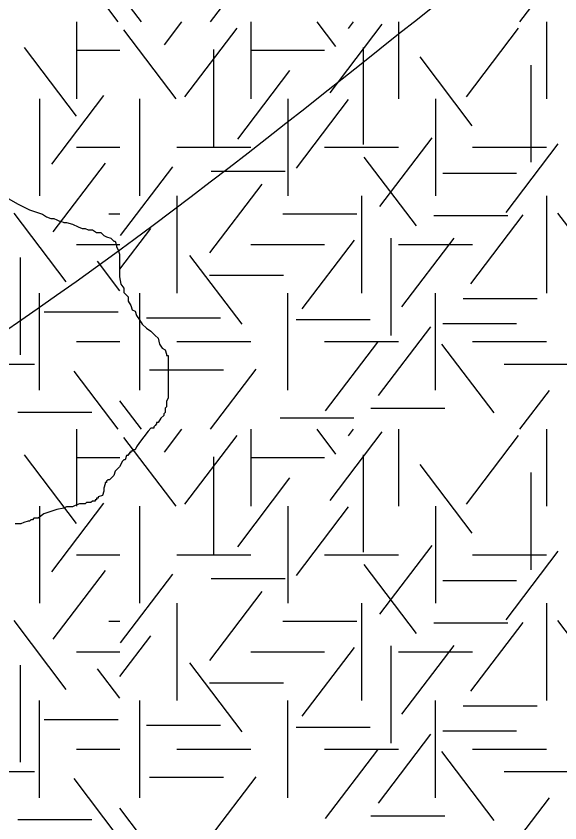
# Model space of a CAD drawing. Extents: x 419101 to 420177, y 4451541 to 4452254.
# Drawn here: x 419921.41 to 419931.29, y 4451551.73 to 4451566.39 of the extents above; entities that cross this region are included whole.
import ezdxf

# ---------------------------------------------------------------- set-up
doc = ezdxf.new("R2010")
doc.units = 0
for name, color, linetype in [('3_HALİHAZIR', 7, 'Continuous'), ('Level 3', 7, 'Continuous'), ('Level 41', 7, 'Continuous')]:
    doc.layers.add(name, color=color, linetype=linetype)

msp = doc.modelspace()

# ---------------------------------------------------------------- linework, layer by layer
at = {"layer": '3_HALİHAZIR'}
for points in [[(419823.158, 4451549.789), (419823.164, 4451549.79), (419829.854, 4451552.83), (419838.324, 4451557.73), (419864.054, 4451568.471), (419874.464, 4451571.841), (419888.954, 4451576.141), (419895.924, 4451578.691), (419906.074, 4451583.863), (419936.516, 4451595.874), (419942.649, 4451595.582)], [(419868.593, 4451543.65), (419885.874, 4451549.01), (419897.697, 4451550.796), (419903.814, 4451552.689), (419917.785, 4451558.531), (419940.385, 4451574.598), (419942.375, 4451575.629)]]:
    msp.add_spline(points, degree=3, dxfattribs=at)
at = {"layer": 'Level 3'}
for points in [[(419921.262, 4451563.082), (419921.443, 4451562.978), (419921.651, 4451562.874), (419921.884, 4451562.796), (419921.962, 4451562.744), (419922.04, 4451562.718), (419922.092, 4451562.718), (419922.144, 4451562.692), (419922.195, 4451562.666), (419922.221, 4451562.666), (419922.273, 4451562.64), (419922.325, 4451562.64), (419922.429, 4451562.614), (419922.533, 4451562.562), (419922.61, 4451562.536), (419922.662, 4451562.536), (419922.714, 4451562.51), (419922.766, 4451562.51), (419922.792, 4451562.51), (419922.87, 4451562.459), (419922.948, 4451562.459), (419923, 4451562.407), (419923.051, 4451562.381), (419923.129, 4451562.355), (419923.181, 4451562.303), (419923.207, 4451562.303), (419923.233, 4451562.225), (419923.233, 4451562.199), (419923.259, 4451562.147), (419923.285, 4451562.069), (419923.285, 4451562.043), (419923.285, 4451561.965), (419923.285, 4451561.913), (419923.285, 4451561.835), (419923.285, 4451561.809), (419923.285, 4451561.731), (419923.285, 4451561.654), (419923.311, 4451561.524), (419923.363, 4451561.446), (419923.363, 4451561.368), (419923.441, 4451561.29), (419923.441, 4451561.212), (419923.492, 4451561.134), (419923.518, 4451561.056), (419923.57, 4451561.03), (419923.596, 4451560.952), (419923.648, 4451560.874), (419923.7, 4451560.797), (419923.778, 4451560.719), (419923.856, 4451560.667), (419923.907, 4451560.615), (419923.933, 4451560.589), (419923.985, 4451560.537), (419924.011, 4451560.433), (419924.063, 4451560.355), (419924.115, 4451560.329), (419924.141, 4451560.251), (419924.141, 4451560.225), (419924.167, 4451560.225), (419924.167, 4451560.199), (419924.167, 4451560.173), (419924.167, 4451560.121), (419924.167, 4451560.018), (419924.167, 4451559.966), (419924.167, 4451559.888), (419924.167, 4451559.81), (419924.167, 4451559.732), (419924.167, 4451559.654), (419924.167, 4451559.576), (419924.167, 4451559.524), (419924.167, 4451559.446), (419924.141, 4451559.394), (419924.141, 4451559.29), (419924.115, 4451559.264), (419924.115, 4451559.187), (419924.089, 4451559.161), (419924.089, 4451559.135), (419924.037, 4451559.083), (419923.985, 4451559.005), (419923.959, 4451559.005), (419923.959, 4451558.979), (419923.933, 4451558.953), (419923.907, 4451558.927), (419923.907, 4451558.901), (419923.882, 4451558.901), (419923.856, 4451558.901)], [(419923.856, 4451558.901), (419923.804, 4451558.849), (419923.648, 4451558.641), (419923.596, 4451558.563), (419923.57, 4451558.511), (419923.544, 4451558.511), (419923.518, 4451558.485), (419923.492, 4451558.485), (419923.492, 4451558.459), (419923.466, 4451558.459), (419923.466, 4451558.433), (419923.441, 4451558.433), (419923.441, 4451558.407), (419923.415, 4451558.407), (419923.389, 4451558.33), (419923.363, 4451558.33), (419923.337, 4451558.304), (419923.285, 4451558.2), (419923.207, 4451558.122), (419923.181, 4451558.044), (419923.103, 4451557.966), (419923.077, 4451557.966), (419923.051, 4451557.94), (419923.051, 4451557.914), (419923.025, 4451557.914), (419923.025, 4451557.888), (419923, 4451557.81), (419923, 4451557.758), (419922.974, 4451557.68), (419922.896, 4451557.654), (419922.896, 4451557.628), (419922.87, 4451557.628), (419922.87, 4451557.602), (419922.844, 4451557.602), (419922.844, 4451557.576), (419922.818, 4451557.576), (419922.792, 4451557.576), (419922.766, 4451557.551), (419922.74, 4451557.551), (419922.714, 4451557.551), (419922.688, 4451557.551), (419922.662, 4451557.525), (419922.636, 4451557.525), (419922.61, 4451557.525), (419922.584, 4451557.525), (419922.559, 4451557.525), (419922.481, 4451557.499), (419922.429, 4451557.473), (419922.351, 4451557.473), (419922.325, 4451557.473), (419922.273, 4451557.447), (419922.144, 4451557.421), (419921.91, 4451557.343), (419921.806, 4451557.265), (419921.728, 4451557.265), (419921.703, 4451557.239), (419921.677, 4451557.239), (419921.651, 4451557.213), (419921.625, 4451557.213), (419921.547, 4451557.187), (419921.495, 4451557.161), (419921.469, 4451557.161), (419921.443, 4451557.161), (419921.417, 4451557.161), (419921.391, 4451557.161)]]:
    msp.add_lwpolyline(points, dxfattribs=at)
at = {"layer": 'Level 41'}
for p, q in [((419923.264, 4451566.292), (419922.462, 4451567.348)), ((419924.94, 4451566.292), (419925.769, 4451567.383)), ((419930.56, 4451566.292), (419931.097, 4451566.998)), ((419923.687, 4451566.292), (419923.293, 4451566.81)), ((419922.505, 4451566.292), (419922.505, 4451564.894)), ((419922.505, 4451566.292), (419922.505, 4451564.894)), ((419924.103, 4451565.875), (419924.42, 4451566.292)), ((419925.669, 4451566.292), (419925.669, 4451564.894)), ((419927.218, 4451565.84), (419926.874, 4451566.292)), ((419927.111, 4451564.998), (419928.061, 4451566.248)), ((419927.444, 4451566.172), (419927.535, 4451566.292)), ((419928.355, 4451566.292), (419928.355, 4451564.894)), ((419931.041, 4451566.292), (419931.041, 4451564.894)), ((419924.314, 4451564.894), (419923.365, 4451566.144)), ((419924.474, 4451564.929), (419925.423, 4451566.179)), ((419929.588, 4451564.929), (419930.537, 4451566.179)), ((419922.506, 4451564.578), (419921.557, 4451565.827)), ((419924.994, 4451565.79), (419924.994, 4451564.023)), ((419927.711, 4451565.825), (419927.711, 4451564.058)), ((419922.505, 4451565.778), (419923.293, 4451565.778)), ((419925.669, 4451565.778), (419927.012, 4451565.778)), ((419929.695, 4451564.403), (419928.746, 4451565.652)), ((419930.759, 4451565.504), (419930.759, 4451563.737)), ((419925.434, 4451564.157), (419926.383, 4451565.407)), ((419922.054, 4451563.701), (419923.003, 4451564.951)), ((419921.834, 4451564.894), (419921.834, 4451563.127)), ((419921.834, 4451564.894), (419921.834, 4451563.127)), ((419923.655, 4451563.127), (419923.655, 4451564.894)), ((419926.341, 4451564.894), (419926.341, 4451563.127)), ((419926.5, 4451563.632), (419927.449, 4451564.882)), ((419929.027, 4451564.894), (419929.027, 4451563.127)), ((419928.017, 4451562.931), (419928.968, 4451564.18)), ((419930.308, 4451562.826), (419931.257, 4451564.076)), ((419922.505, 4451564.01), (419923.293, 4451564.01)), ((419924.326, 4451564.01), (419925.669, 4451564.01)), ((419927.012, 4451564.01), (419928.355, 4451564.01)), ((419929.698, 4451564.01), (419931.041, 4451564.01)), ((419928.683, 4451562.581), (419927.733, 4451563.83)), ((419922.08, 4451562.475), (419923.03, 4451563.724)), ((419923.303, 4451562.406), (419924.252, 4451563.655)), ((419924.95, 4451563.576), (419926.293, 4451563.576)), ((419929.158, 4451563.54), (419930.501, 4451563.54)), ((419924.928, 4451562.089), (419925.877, 4451563.339)), ((419924.326, 4451563.127), (419924.326, 4451561.36)), ((419927.684, 4451563.127), (419927.684, 4451561.36)), ((419931.041, 4451563.127), (419931.041, 4451561.36)), ((419922.319, 4451561.563), (419921.37, 4451562.812)), ((419923.089, 4451562.803), (419923.293, 4451562.803)), ((419926.256, 4451562.803), (419927.599, 4451562.803)), ((419928.998, 4451562.77), (419930.341, 4451562.77)), ((419929.668, 4451561.529), (419930.618, 4451562.779)), ((419932.198, 4451561.563), (419931.249, 4451562.812)), ((419923.293, 4451561.797), (419923.852, 4451562.533)), ((419926.605, 4451561.073), (419927.555, 4451562.323)), ((419928.216, 4451562.355), (419928.216, 4451560.587)), ((419928.416, 4451561.109), (419929.365, 4451562.358)), ((419922.505, 4451562.243), (419923.293, 4451562.243)), ((419925.669, 4451562.243), (419927.012, 4451562.243)), ((419928.355, 4451562.243), (419929.698, 4451562.243)), ((419921.48, 4451562.005), (419921.48, 4451560.237)), ((419925.513, 4451560.792), (419924.564, 4451562.042)), ((419923.293, 4451561.403), (419922.887, 4451561.937)), ((419924.923, 4451561.683), (419926.266, 4451561.683)), ((419921.834, 4451559.592), (419921.834, 4451561.36)), ((419923.655, 4451559.592), (419923.655, 4451561.36)), ((419926.341, 4451559.592), (419926.341, 4451561.36)), ((419929.027, 4451559.592), (419929.027, 4451561.36)), ((419929.532, 4451561.262), (419930.875, 4451561.262)), ((419921.916, 4451561.017), (419923.259, 4451561.017)), ((419923.778, 4451560.911), (419925.121, 4451560.911)), ((419926.495, 4451560.877), (419927.838, 4451560.877)), ((419929.158, 4451560.806), (419930.501, 4451560.806)), ((419927.991, 4451559.495), (419928.94, 4451560.745)), ((419922.505, 4451560.476), (419923.293, 4451560.476)), ((419924.326, 4451560.476), (419925.669, 4451560.476)), ((419927.012, 4451560.476), (419928.355, 4451560.476)), ((419927.031, 4451559.216), (419927.98, 4451560.465)), ((419930.094, 4451559.181), (419929.144, 4451560.43)), ((419929.698, 4451560.476), (419931.041, 4451560.476)), ((419920.398, 4451560.069), (419921.741, 4451560.069)), ((419930.277, 4451560.069), (419931.62, 4451560.069)), ((419923.264, 4451558.883), (419922.462, 4451559.939)), ((419923.832, 4451559.965), (419925.174, 4451559.965)), ((419924.94, 4451558.883), (419925.769, 4451559.974)), ((419930.56, 4451558.883), (419931.097, 4451559.589)), ((419923.687, 4451558.883), (419923.293, 4451559.401)), ((419921.437, 4451559.195), (419922.78, 4451559.195)), ((419927.854, 4451559.264), (419929.197, 4451559.264)), ((419926.202, 4451559.089), (419927.545, 4451559.089)), ((419922.505, 4451558.883), (419922.505, 4451557.485)), ((419922.505, 4451558.883), (419922.505, 4451557.485)), ((419924.103, 4451558.466), (419924.42, 4451558.883)), ((419924.474, 4451557.52), (419925.423, 4451558.77)), ((419925.669, 4451558.883), (419925.669, 4451557.485)), ((419927.218, 4451558.431), (419926.874, 4451558.883)), ((419927.111, 4451557.589), (419928.061, 4451558.839)), ((419927.444, 4451558.763), (419927.535, 4451558.883)), ((419928.355, 4451558.883), (419928.355, 4451557.485)), ((419929.588, 4451557.52), (419930.537, 4451558.77)), ((419931.041, 4451558.883), (419931.041, 4451557.485)), ((419924.314, 4451557.485), (419923.365, 4451558.735)), ((419922.506, 4451557.169), (419921.557, 4451558.418)), ((419922.505, 4451558.369), (419923.293, 4451558.369)), ((419924.994, 4451558.381), (419924.994, 4451556.614)), ((419925.669, 4451558.369), (419927.012, 4451558.369)), ((419927.711, 4451558.416), (419927.711, 4451556.649)), ((419929.695, 4451556.994), (419928.746, 4451558.243)), ((419930.759, 4451558.095), (419930.759, 4451556.328)), ((419925.434, 4451556.748), (419926.383, 4451557.998)), ((419921.834, 4451557.485), (419921.834, 4451555.718)), ((419921.834, 4451557.485), (419921.834, 4451555.718)), ((419922.054, 4451556.292), (419923.003, 4451557.542)), ((419923.655, 4451555.718), (419923.655, 4451557.485)), ((419926.341, 4451557.485), (419926.341, 4451555.718)), ((419926.5, 4451556.223), (419927.449, 4451557.473)), ((419929.027, 4451557.485), (419929.027, 4451555.718)), ((419928.017, 4451555.522), (419928.968, 4451556.771)), ((419922.505, 4451556.601), (419923.293, 4451556.601)), ((419924.326, 4451556.601), (419925.669, 4451556.601)), ((419927.012, 4451556.601), (419928.355, 4451556.601)), ((419929.698, 4451556.601), (419931.041, 4451556.601)), ((419930.308, 4451555.417), (419931.257, 4451556.667)), ((419928.683, 4451555.172), (419927.733, 4451556.421)), ((419922.08, 4451555.066), (419923.03, 4451556.315)), ((419923.303, 4451554.997), (419924.252, 4451556.246)), ((419924.95, 4451556.167), (419926.293, 4451556.167)), ((419929.158, 4451556.131), (419930.501, 4451556.131)), ((419924.928, 4451554.68), (419925.877, 4451555.93)), ((419924.326, 4451555.718), (419924.326, 4451553.951)), ((419927.684, 4451555.718), (419927.684, 4451553.951)), ((419931.041, 4451555.718), (419931.041, 4451553.951)), ((419922.319, 4451554.154), (419921.37, 4451555.403)), ((419923.089, 4451555.394), (419923.293, 4451555.394)), ((419926.256, 4451555.394), (419927.599, 4451555.394)), ((419929.668, 4451554.12), (419930.618, 4451555.37)), ((419932.198, 4451554.154), (419931.249, 4451555.403)), ((419928.998, 4451555.361), (419930.341, 4451555.361)), ((419923.293, 4451554.388), (419923.852, 4451555.124)), ((419928.216, 4451554.946), (419928.216, 4451553.178)), ((419928.416, 4451553.7), (419929.365, 4451554.949)), ((419922.505, 4451554.834), (419923.293, 4451554.834)), ((419925.669, 4451554.834), (419927.012, 4451554.834)), ((419926.605, 4451553.664), (419927.555, 4451554.914)), ((419928.355, 4451554.834), (419929.698, 4451554.834)), ((419921.48, 4451554.596), (419921.48, 4451552.828)), ((419923.293, 4451553.994), (419922.887, 4451554.528)), ((419925.513, 4451553.383), (419924.564, 4451554.633)), ((419924.923, 4451554.274), (419926.266, 4451554.274)), ((419921.834, 4451552.183), (419921.834, 4451553.951)), ((419923.655, 4451552.183), (419923.655, 4451553.951)), ((419926.341, 4451552.183), (419926.341, 4451553.951)), ((419929.027, 4451552.183), (419929.027, 4451553.951)), ((419929.532, 4451553.853), (419930.875, 4451553.853)), ((419921.916, 4451553.608), (419923.259, 4451553.608)), ((419923.778, 4451553.502), (419925.121, 4451553.502)), ((419926.495, 4451553.468), (419927.838, 4451553.468)), ((419927.991, 4451552.086), (419928.94, 4451553.336)), ((419929.158, 4451553.397), (419930.501, 4451553.397)), ((419922.505, 4451553.067), (419923.293, 4451553.067)), ((419924.326, 4451553.067), (419925.669, 4451553.067)), ((419927.012, 4451553.067), (419928.355, 4451553.067)), ((419927.031, 4451551.807), (419927.98, 4451553.056)), ((419929.698, 4451553.067), (419931.041, 4451553.067)), ((419930.094, 4451551.772), (419929.144, 4451553.021)), ((419920.398, 4451552.66), (419921.741, 4451552.66)), ((419930.277, 4451552.66), (419931.62, 4451552.66)), ((419923.264, 4451551.474), (419922.462, 4451552.53)), ((419923.832, 4451552.556), (419925.174, 4451552.556)), ((419924.94, 4451551.474), (419925.769, 4451552.565)), ((419930.56, 4451551.474), (419931.097, 4451552.18)), ((419923.687, 4451551.474), (419923.293, 4451551.992)), ((419927.854, 4451551.855), (419929.197, 4451551.855)), ((419921.437, 4451551.786), (419922.78, 4451551.786))]:
    msp.add_line(p, q, dxfattribs=at)

doc.saveas('drawing.dxf')
